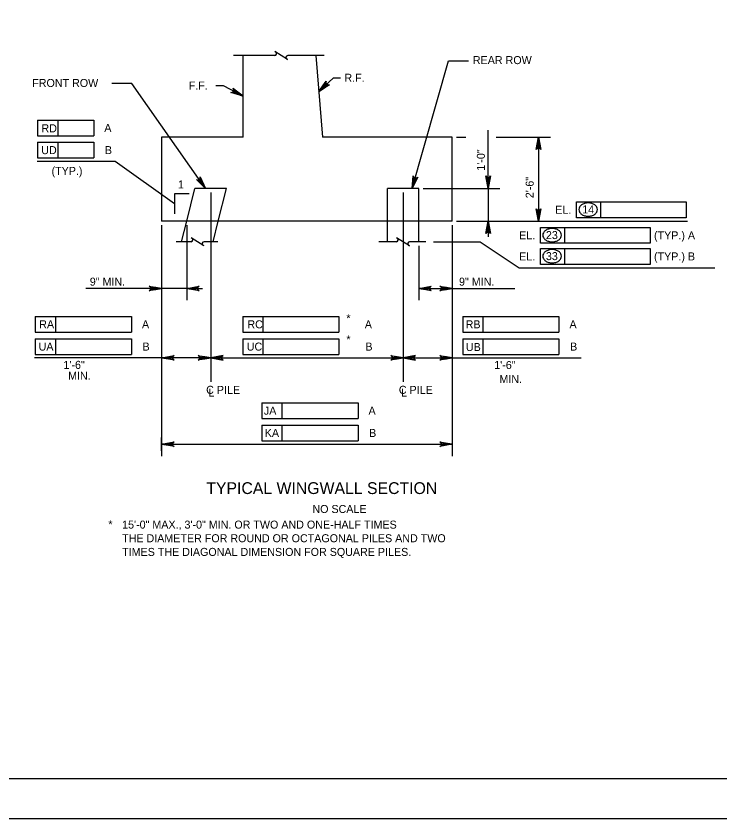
# Model space of a CAD drawing. Extents: x 638340 to 640242, y 295465 to 298435.
# Drawn here: x 639636.8 to 639900.6, y 295465.5 to 295766.2 of the extents above; entities that cross this region are included whole.
import ezdxf

# ---------------------------------------------------------------- set-up
doc = ezdxf.new("R2010")
doc.units = 0
for name, color, linetype in [('2', 7, 'Continuous'), ('4', 7, 'Continuous'), ('Level 2', 7, 'Continuous'), ('Level 4', 7, 'Continuous'), ('Level 5', 7, 'Continuous'), ('PLT-BNDY', 7, 'Continuous')]:
    doc.layers.add(name, color=color, linetype=linetype)

msp = doc.modelspace()

# ---------------------------------------------------------------- linework, layer by layer
at = {"layer": '2'}
msp.add_line((640102.46, 295480.46), (639316.46, 295480.46), dxfattribs=at)
at = {"layer": 'Level 2'}
for p, q in [((639798.82, 295749.48), (639806.3, 295749.48)), ((639750.26, 295737.93), (639755.72, 295743.09)), ((639755.72, 295743.09), (639758.45, 295743.09)), ((639680.15, 295740.99), (639672.65, 295740.99)), ((639714.53, 295740.05), (639711.68, 295740.05)), ((639721.87, 295736.24), (639714.53, 295740.05)), ((639644.86, 295727.27), (639665.95, 295727.27)), ((639644.86, 295727.27), (639644.86, 295721.38)), ((639652.41, 295727.27), (639652.41, 295721.38)), ((639665.95, 295727.27), (639665.95, 295721.38)), ((639813.74, 295701.66), (639813.74, 295723.49)), ((639644.86, 295721.38), (639665.95, 295721.38)), ((639644.86, 295718.93), (639644.86, 295713.04)), ((639644.86, 295718.93), (639665.95, 295718.93)), ((639652.41, 295718.93), (639652.41, 295713.04)), ((639665.95, 295718.93), (639665.95, 295713.04)), ((639801.84, 295720.82), (639805.36, 295720.82)), ((639816.72, 295720.82), (639837.05, 295720.82)), ((639832.62, 295720.82), (639832.62, 295689.39)), ((639644.86, 295713.04), (639665.95, 295713.04)), ((639673.99, 295711.77), (639644.7, 295711.77)), ((639696.17, 295695.84), (639673.99, 295711.77)), ((639789.31, 295701.66), (639818.16, 295701.66)), ((639813.74, 295701.66), (639813.74, 295689.39)), ((639696.17, 295699.58), (639696.17, 295692.1)), ((639701.71, 295699.58), (639696.17, 295699.58)), ((639709.75, 295700.13), (639709.75, 295629.13)), ((639709.75, 295700.13), (639709.75, 295629.13)), ((639781.88, 295700.13), (639781.88, 295629.13)), ((639846.84, 295696.56), (639887.97, 295696.56)), ((639846.84, 295690.66), (639846.84, 295696.56)), ((639855.99, 295690.66), (639855.99, 295696.56)), ((639887.97, 295696.56), (639887.97, 295690.66)), ((639801.84, 295689.39), (639888.44, 295689.39)), ((639801.84, 295689.39), (639818.16, 295689.39)), ((639813.74, 295689.39), (639813.74, 295683.49)), ((639887.97, 295690.66), (639846.84, 295690.66)), ((639691.35, 295687.85), (639691.35, 295625.14)), ((639691.35, 295687.85), (639691.35, 295601.4)), ((639691.35, 295687.85), (639691.35, 295659.75)), ((639700.79, 295687.85), (639700.79, 295659.75)), ((639800.3, 295687.85), (639800.3, 295625.14)), ((639800.3, 295687.85), (639800.3, 295601.4)), ((639800.3, 295687.85), (639800.3, 295659.75)), ((639833.33, 295681.08), (639833.33, 295686.97)), ((639833.33, 295686.97), (639874.46, 295686.97)), ((639842.49, 295681.08), (639842.49, 295686.97)), ((639874.46, 295686.97), (639874.46, 295681.08)), ((639787.78, 295680.13), (639787.78, 295659.75)), ((639793.26, 295681.67), (639810.7, 295681.67)), ((639810.7, 295681.67), (639825.35, 295671.91)), ((639874.46, 295681.08), (639833.33, 295681.08)), ((639833.33, 295679.08), (639874.46, 295679.08)), ((639833.33, 295673.19), (639833.33, 295679.08)), ((639842.49, 295673.19), (639842.49, 295679.08)), ((639874.46, 295679.08), (639874.46, 295673.19)), ((639825.35, 295671.91), (639898.72, 295671.91)), ((639874.46, 295673.19), (639833.33, 295673.19)), ((639700.79, 295664.17), (639662.92, 295664.17)), ((639700.79, 295664.17), (639706.68, 295664.17)), ((639787.78, 295664.17), (639800.3, 295664.17)), ((639800.3, 295664.17), (639823.7, 295664.17)), ((639644, 295653.68), (639680.07, 295653.68)), ((639644, 295653.68), (639644, 295647.79)), ((639651.55, 295653.68), (639651.55, 295647.79)), ((639680.07, 295653.68), (639680.07, 295647.79)), ((639721.76, 295653.68), (639757.82, 295653.68)), ((639721.76, 295653.68), (639721.76, 295647.79)), ((639729.3, 295653.68), (639729.3, 295647.79)), ((639757.82, 295653.68), (639757.82, 295647.79)), ((639804.21, 295653.68), (639840.27, 295653.68)), ((639804.21, 295653.68), (639804.21, 295647.79)), ((639811.75, 295653.68), (639811.75, 295647.79)), ((639840.27, 295653.68), (639840.27, 295647.79)), ((639644, 295647.79), (639680.07, 295647.79)), ((639721.76, 295647.79), (639757.82, 295647.79)), ((639800.3, 295646.69), (639800.3, 295626.6)), ((639804.21, 295647.79), (639840.27, 295647.79)), ((639644, 295645.35), (639680.07, 295645.35)), ((639644, 295645.35), (639644, 295639.45)), ((639651.55, 295645.35), (639651.55, 295639.45)), ((639680.07, 295645.35), (639680.07, 295639.45)), ((639721.76, 295645.35), (639757.82, 295645.35)), ((639721.76, 295645.35), (639721.76, 295639.45)), ((639729.3, 295645.35), (639729.3, 295639.45)), ((639757.82, 295645.35), (639757.82, 295639.45)), ((639804.21, 295645.35), (639840.27, 295645.35)), ((639804.21, 295645.35), (639804.21, 295639.45)), ((639811.75, 295645.35), (639811.75, 295639.45)), ((639840.27, 295645.35), (639840.27, 295639.45)), ((639709.75, 295641.69), (639709.75, 295633.76)), ((639781.88, 295641.69), (639781.88, 295633.76)), ((639691.35, 295638.18), (639643.74, 295638.18)), ((639644, 295639.45), (639680.07, 295639.45)), ((639706.8, 295638.18), (639691.35, 295638.18)), ((639712.7, 295638.18), (639778.94, 295638.18)), ((639721.76, 295639.45), (639757.82, 295639.45)), ((639784.83, 295638.18), (639800.3, 295638.18)), ((639800.3, 295638.18), (639848.6, 295638.18)), ((639804.21, 295639.45), (639840.27, 295639.45)), ((639728.9, 295621.32), (639764.96, 295621.32)), ((639728.9, 295621.32), (639728.9, 295615.43)), ((639736.45, 295621.32), (639736.45, 295615.43)), ((639764.96, 295621.32), (639764.96, 295615.43)), ((639728.9, 295615.43), (639764.96, 295615.43)), ((639728.9, 295612.99), (639764.96, 295612.99)), ((639728.9, 295612.99), (639728.9, 295607.1)), ((639736.45, 295612.99), (639736.45, 295607.1)), ((639764.96, 295612.99), (639764.96, 295607.1)), ((639691.35, 295603.33), (639691.35, 295608.32)), ((639800.3, 295608.32), (639800.3, 295603.33)), ((639691.35, 295605.82), (639800.3, 295605.82)), ((639728.9, 295607.1), (639764.96, 295607.1))]:
    msp.add_line(p, q, dxfattribs=at)
for points in [[(639785.22, 295701.66), (639798.82, 295749.48)], [(639707.79, 295701.66), (639680.15, 295740.99)], [(639750.26, 295737.93), (639753.04, 295741.76), (639752.95, 295741.34), (639753.03, 295740.98), (639753.21, 295740.72), (639753.46, 295740.53), (639753.81, 295740.43), (639754.24, 295740.49), (639750.26, 295737.93), (639753.81, 295740.43), (639753.46, 295740.53), (639750.26, 295737.93), (639753.21, 295740.72), (639753.03, 295740.98), (639750.26, 295737.93), (639752.95, 295741.34)], [(639721.87, 295736.24), (639717.34, 295737.61), (639717.77, 295737.67), (639718.08, 295737.86), (639718.27, 295738.11), (639718.37, 295738.41), (639718.35, 295738.77), (639718.14, 295739.16), (639721.87, 295736.24), (639718.35, 295738.77), (639718.37, 295738.41), (639721.87, 295736.24), (639718.27, 295738.11), (639718.08, 295737.86), (639721.87, 295736.24), (639717.77, 295737.67)], [(639832.62, 295720.82), (639833.5, 295716.17), (639833.25, 295716.53), (639832.94, 295716.71), (639832.62, 295716.77), (639832.31, 295716.71), (639832, 295716.53), (639831.75, 295716.17), (639832.62, 295720.82), (639832, 295716.53), (639832.31, 295716.71), (639832.62, 295720.82), (639832.62, 295716.77), (639832.94, 295716.71), (639832.62, 295720.82), (639833.25, 295716.53)], [(639707.79, 295701.66), (639704.4, 295704.96), (639704.81, 295704.81), (639705.17, 295704.84), (639705.46, 295704.98), (639705.68, 295705.2), (639705.83, 295705.53), (639705.83, 295705.97), (639707.79, 295701.66), (639705.83, 295705.53), (639705.68, 295705.2), (639707.79, 295701.66), (639705.46, 295704.98), (639705.17, 295704.84), (639707.79, 295701.66), (639704.81, 295704.81)], [(639785.22, 295701.66), (639785.65, 295706.37), (639785.8, 295705.96), (639786.05, 295705.7), (639786.33, 295705.56), (639786.65, 295705.53), (639787, 295705.62), (639787.33, 295705.9), (639785.22, 295701.66), (639787, 295705.62), (639786.65, 295705.53), (639785.22, 295701.66), (639786.33, 295705.56), (639786.05, 295705.7), (639785.22, 295701.66), (639785.8, 295705.96)], [(639813.74, 295701.66), (639812.87, 295706.31), (639813.12, 295705.95), (639813.43, 295705.77), (639813.74, 295705.71), (639814.05, 295705.77), (639814.37, 295705.95), (639814.61, 295706.31), (639813.74, 295701.66), (639814.37, 295705.95), (639814.05, 295705.77), (639813.74, 295701.66), (639813.74, 295705.71), (639813.43, 295705.77), (639813.74, 295701.66), (639813.12, 295705.95)], [(639832.62, 295689.39), (639831.75, 295694.04), (639832, 295693.68), (639832.31, 295693.49), (639832.62, 295693.44), (639832.94, 295693.49), (639833.25, 295693.68), (639833.5, 295694.04), (639832.62, 295689.39), (639833.25, 295693.68), (639832.94, 295693.49), (639832.62, 295689.39), (639832.62, 295693.44), (639832.31, 295693.49), (639832.62, 295689.39), (639832, 295693.68)], [(639813.74, 295689.39), (639814.61, 295684.73), (639814.37, 295685.09), (639814.05, 295685.28), (639813.74, 295685.33), (639813.43, 295685.28), (639813.12, 295685.09), (639812.87, 295684.73), (639813.74, 295689.39), (639813.12, 295685.09), (639813.43, 295685.28), (639813.74, 295689.39), (639813.74, 295685.33), (639814.05, 295685.28), (639813.74, 295689.39), (639814.37, 295685.09)], [(639691.35, 295664.17), (639686.7, 295663.3), (639687.06, 295663.55), (639687.25, 295663.86), (639687.3, 295664.17), (639687.25, 295664.48), (639687.06, 295664.79), (639686.7, 295665.04), (639691.35, 295664.17), (639687.06, 295664.79), (639687.25, 295664.48), (639691.35, 295664.17), (639687.3, 295664.17), (639687.25, 295663.86), (639691.35, 295664.17), (639687.06, 295663.55)], [(639700.79, 295664.17), (639705.44, 295665.04), (639705.08, 295664.79), (639704.9, 295664.48), (639704.84, 295664.17), (639704.9, 295663.86), (639705.08, 295663.55), (639705.44, 295663.3), (639700.79, 295664.17), (639705.08, 295663.55), (639704.9, 295663.86), (639700.79, 295664.17), (639704.84, 295664.17), (639704.9, 295664.48), (639700.79, 295664.17), (639705.08, 295664.79)], [(639787.78, 295664.17), (639792.43, 295665.04), (639792.07, 295664.79), (639791.89, 295664.48), (639791.83, 295664.17), (639791.89, 295663.86), (639792.07, 295663.55), (639792.43, 295663.3), (639787.78, 295664.17), (639792.07, 295663.55), (639791.89, 295663.86), (639787.78, 295664.17), (639791.83, 295664.17), (639791.89, 295664.48), (639787.78, 295664.17), (639792.07, 295664.79)], [(639800.3, 295664.17), (639795.65, 295663.3), (639796.01, 295663.55), (639796.19, 295663.86), (639796.25, 295664.17), (639796.19, 295664.48), (639796.01, 295664.79), (639795.65, 295665.04), (639800.3, 295664.17), (639796.01, 295664.79), (639796.19, 295664.48), (639800.3, 295664.17), (639796.25, 295664.17), (639796.19, 295663.86), (639800.3, 295664.17), (639796.01, 295663.55)], [(639691.35, 295638.18), (639696.01, 295639.05), (639695.65, 295638.8), (639695.46, 295638.49), (639695.41, 295638.18), (639695.46, 295637.87), (639695.65, 295637.56), (639696.01, 295637.31), (639691.35, 295638.18), (639695.65, 295637.56), (639695.46, 295637.87), (639691.35, 295638.18), (639695.41, 295638.18), (639695.46, 295638.49), (639691.35, 295638.18), (639695.65, 295638.8)], [(639709.75, 295638.18), (639705.1, 295637.31), (639705.46, 295637.56), (639705.64, 295637.87), (639705.69, 295638.18), (639705.64, 295638.49), (639705.46, 295638.8), (639705.1, 295639.05), (639709.75, 295638.18), (639705.46, 295638.8), (639705.64, 295638.49), (639709.75, 295638.18), (639705.69, 295638.18), (639705.64, 295637.87), (639709.75, 295638.18), (639705.46, 295637.56)], [(639709.75, 295638.18), (639714.4, 295637.31), (639714.04, 295637.56), (639713.86, 295637.87), (639713.8, 295638.18), (639713.86, 295638.49), (639714.04, 295638.8), (639714.4, 295639.05), (639709.75, 295638.18), (639714.04, 295638.8), (639713.86, 295638.49), (639709.75, 295638.18), (639713.8, 295638.18), (639713.86, 295637.87), (639709.75, 295638.18), (639714.04, 295637.56)], [(639781.88, 295638.18), (639777.23, 295637.31), (639777.59, 295637.56), (639777.77, 295637.87), (639777.83, 295638.18), (639777.77, 295638.49), (639777.59, 295638.8), (639777.23, 295639.05), (639781.88, 295638.18), (639777.59, 295638.8), (639777.77, 295638.49), (639781.88, 295638.18), (639777.83, 295638.18), (639777.77, 295637.87), (639781.88, 295638.18), (639777.59, 295637.56)], [(639781.88, 295638.18), (639786.53, 295637.31), (639786.18, 295637.56), (639785.99, 295637.87), (639785.94, 295638.18), (639785.99, 295638.49), (639786.18, 295638.8), (639786.53, 295639.05), (639781.88, 295638.18), (639786.18, 295638.8), (639785.99, 295638.49), (639781.88, 295638.18), (639785.94, 295638.18), (639785.99, 295637.87), (639781.88, 295638.18), (639786.18, 295637.56)], [(639800.3, 295638.18), (639795.65, 295637.31), (639796.01, 295637.56), (639796.19, 295637.87), (639796.25, 295638.18), (639796.19, 295638.49), (639796.01, 295638.8), (639795.65, 295639.05), (639800.3, 295638.18), (639796.01, 295638.8), (639796.19, 295638.49), (639800.3, 295638.18), (639796.25, 295638.18), (639796.19, 295637.87), (639800.3, 295638.18), (639796.01, 295637.56)], [(639691.35, 295605.82), (639696.01, 295606.69), (639695.65, 295606.45), (639695.46, 295606.13), (639695.41, 295605.82), (639695.46, 295605.51), (639695.65, 295605.2), (639696.01, 295604.95), (639691.35, 295605.82), (639695.65, 295605.2), (639695.46, 295605.51), (639691.35, 295605.82), (639695.41, 295605.82), (639695.46, 295606.13), (639691.35, 295605.82), (639695.65, 295606.45)], [(639800.3, 295605.82), (639795.65, 295604.95), (639796.01, 295605.2), (639796.19, 295605.51), (639796.25, 295605.82), (639796.19, 295606.13), (639796.01, 295606.45), (639795.65, 295606.69), (639800.3, 295605.82), (639796.01, 295606.45), (639796.19, 295606.13), (639800.3, 295605.82), (639796.25, 295605.82), (639796.19, 295605.51), (639800.3, 295605.82), (639796.01, 295605.2)]]:
    msp.add_lwpolyline(points, dxfattribs=at)
for points in [[(639752.74, 295739.6), (639752.07, 295740.32), (639750.26, 295737.93)], [(639719.48, 295738.04), (639719.03, 295737.16), (639721.87, 295736.24)], [(639832.13, 295717.88), (639833.12, 295717.88), (639832.62, 295720.82)], [(639707.79, 295701.66), (639706.3, 295704.21), (639705.89, 295703.93)], [(639785.22, 295701.66), (639786.27, 295704.43), (639785.79, 295704.56)], [(639813.25, 295704.61), (639814.24, 295704.61), (639813.74, 295701.66)], [(639832.13, 295692.33), (639833.12, 295692.33), (639832.62, 295689.39)], [(639813.25, 295686.44), (639814.24, 295686.44), (639813.74, 295689.39)], [(639688.41, 295664.66), (639688.41, 295663.68), (639691.35, 295664.17)], [(639703.73, 295664.66), (639703.73, 295663.68), (639700.79, 295664.17)], [(639790.72, 295664.66), (639790.72, 295663.68), (639787.78, 295664.17)], [(639797.35, 295664.66), (639797.35, 295663.68), (639800.3, 295664.17)], [(639706.8, 295638.67), (639706.8, 295637.69), (639709.75, 295638.18)], [(639712.7, 295638.67), (639712.7, 295637.69), (639709.75, 295638.18)], [(639778.94, 295638.67), (639778.94, 295637.69), (639781.88, 295638.18)], [(639784.83, 295638.67), (639784.83, 295637.69), (639781.88, 295638.18)], [(639797.35, 295638.67), (639797.35, 295637.69), (639800.3, 295638.18)]]:
    msp.add_lwpolyline(points, close=True, dxfattribs=at)
for centre, radius, start, end in [((639849.53, 295693.72), 1.82, 149.9767, 180), ((639850.34, 295693.25), 2.75, 125.6316, 149.9767), ((639850.86, 295692.52), 3.65, 106.5358, 125.6316), ((639851.21, 295691.36), 4.86, 90, 106.5358), ((639851.21, 295691.36), 4.86, 73.4642, 90), ((639851.55, 295692.52), 3.65, 54.3684, 73.4642), ((639852.08, 295693.25), 2.75, 30.0233, 54.3684), ((639852.88, 295693.72), 1.82, 0, 30.0233), ((639849.53, 295693.72), 1.82, 180, 210.0233), ((639850.34, 295694.18), 2.75, 210.0233, 234.3684), ((639850.86, 295694.92), 3.65, 234.3684, 253.4642), ((639851.21, 295696.08), 4.86, 253.4642, 270), ((639851.21, 295696.08), 4.86, 270, 286.5358), ((639851.55, 295694.92), 3.65, 286.5358, 305.6316), ((639852.08, 295694.18), 2.75, 305.6316, 329.9767), ((639852.88, 295693.72), 1.82, 329.9767, 0), ((639836.83, 295683.67), 2.75, 125.6316, 149.9767), ((639837.36, 295682.93), 3.65, 106.5358, 125.6316), ((639837.7, 295681.78), 4.86, 90, 106.5358), ((639837.7, 295681.78), 4.86, 73.4642, 90), ((639838.05, 295682.93), 3.65, 54.3684, 73.4642), ((639838.57, 295683.67), 2.75, 30.0233, 54.3684), ((639836.03, 295684.13), 1.82, 149.9767, 180), ((639836.03, 295684.13), 1.82, 180, 210.0233), ((639836.83, 295684.6), 2.75, 210.0233, 234.3684), ((639838.57, 295684.6), 2.75, 305.6316, 329.9767), ((639839.38, 295684.13), 1.82, 0, 30.0233), ((639839.38, 295684.13), 1.82, 329.9767, 0), ((639837.36, 295685.33), 3.65, 234.3684, 253.4642), ((639837.7, 295686.49), 4.86, 253.4642, 270), ((639837.7, 295686.49), 4.86, 270, 286.5358), ((639838.05, 295685.33), 3.65, 286.5358, 305.6316), ((639836.03, 295676.24), 1.82, 149.9767, 180), ((639836.83, 295675.78), 2.75, 125.6316, 149.9767), ((639837.36, 295675.04), 3.65, 106.5358, 125.6316), ((639837.7, 295673.89), 4.86, 90, 106.5358), ((639837.7, 295673.89), 4.86, 73.4642, 90), ((639838.05, 295675.04), 3.65, 54.3684, 73.4642), ((639838.57, 295675.78), 2.75, 30.0233, 54.3684), ((639839.38, 295676.24), 1.82, 0, 30.0233), ((639836.03, 295676.24), 1.82, 180, 210.0233), ((639836.83, 295676.71), 2.75, 210.0233, 234.3684), ((639837.36, 295677.44), 3.65, 234.3684, 253.4642), ((639837.7, 295678.6), 4.86, 253.4642, 270), ((639837.7, 295678.6), 4.86, 270, 286.5358), ((639838.05, 295677.44), 3.65, 286.5358, 305.6316), ((639838.57, 295676.71), 2.75, 305.6316, 329.9767), ((639839.38, 295676.24), 1.82, 329.9767, 0)]:
    msp.add_arc(centre, radius, start, end, dxfattribs=at)
at = {"layer": 'Level 4'}
for p, q in [((639733.78, 295751.39), (639718.35, 295751.39)), ((639721.87, 295720.82), (639721.87, 295751.39)), ((639752.28, 295751.39), (639738.63, 295751.39)), ((639749.14, 295751.39), (639751.69, 295720.82)), ((639691.35, 295720.82), (639691.35, 295689.39)), ((639721.87, 295720.82), (639691.35, 295720.82)), ((639800.3, 295720.82), (639751.69, 295720.82)), ((639800.3, 295689.39), (639800.3, 295720.82)), ((639800.3, 295689.39), (639691.35, 295689.39))]:
    msp.add_line(p, q, dxfattribs=at)
msp.add_lwpolyline([(639738.27, 295750.07), (639738.57, 295749.88), (639733.77, 295752.9), (639734.09, 295752.7)], dxfattribs=at)
for centre, start, end in [((639733.71, 295752.1), 275.3286, 57.8672), ((639738.62, 295750.68), 90, 240)]:
    msp.add_arc(centre, 0.709, start, end, dxfattribs=at)
at = {"layer": 'Level 5'}
for p, q in [((639700.79, 295689.39), (639703.86, 295701.66)), ((639715.64, 295701.66), (639703.86, 295701.66)), ((639712.57, 295689.39), (639715.64, 295701.66)), ((639775.99, 295689.39), (639775.99, 295701.66)), ((639787.78, 295701.66), (639775.99, 295701.66)), ((639787.78, 295689.39), (639787.78, 295701.66)), ((639698.86, 295681.67), (639700.79, 295689.39)), ((639710.65, 295681.67), (639712.57, 295689.39)), ((639775.99, 295681.67), (639775.99, 295689.39)), ((639787.78, 295681.67), (639787.78, 295689.39)), ((639702.43, 295681.67), (639696.83, 295681.67)), ((639712.45, 295681.67), (639707.27, 295681.67)), ((639779.42, 295681.67), (639772.7, 295681.67)), ((639790.4, 295681.67), (639784.27, 295681.67))]:
    msp.add_line(p, q, dxfattribs=at)
for points in [[(639706.92, 295680.34), (639707.22, 295680.16), (639702.42, 295683.18), (639702.74, 295682.98)], [(639783.91, 295680.34), (639784.21, 295680.16), (639779.41, 295683.18), (639779.73, 295682.98)]]:
    msp.add_lwpolyline(points, dxfattribs=at)
for centre, start, end in [((639702.36, 295682.37), 275.3286, 57.8672), ((639779.35, 295682.37), 275.3286, 57.8672), ((639707.27, 295680.96), 90, 240), ((639784.27, 295680.96), 90, 240)]:
    msp.add_arc(centre, 0.709, start, end, dxfattribs=at)
at = {"layer": 'PLT-BNDY'}
msp.add_lwpolyline([(639276.46, 296059.46), (640117.46, 296059.46), (640117.46, 295465.46), (639276.46, 295465.46)], close=True, dxfattribs=at)

# ---------------------------------------------------------------- texts
at = {"layer": '2'}
msp.add_text('NO SCALE', height=3, dxfattribs=at).set_placement((639747.87, 295580.06))
at = {"layer": '4'}
msp.add_text('TYPICAL WINGWALL SECTION', height=4.4294, dxfattribs=at).set_placement((639708.1, 295587.16))
at = {"layer": 'Level 2'}
for s, height, p in [('REAR ROW', 3, (639808, 295748.21)), ('FRONT ROW', 3, (639642.87, 295739.64)), ('R.F.', 3, (639759.86, 295741.6)), ('F.F.', 3, (639701.52, 295738.69)), ('1', 3, (639697.5, 295701.62)), ('EL.', 3, (639838.84, 295692.15)), ('14', 3, (639848.97, 295692.26)), ('EL.', 3, (639825.33, 295682.56)), ('23', 3, (639835.37, 295682.67)), ('(TYP.) A', 3, (639875.88, 295682.56)), ('EL.', 3, (639825.33, 295674.67)), ('33', 3, (639835.37, 295674.78)), ('(TYP.) B', 3, (639875.88, 295674.67)), ('9" MIN.', 3, (639664.45, 295665.21)), ('9" MIN.', 3, (639802.81, 295665.21)), ('1\'-6"', 3, (639654.57, 295634.05)), ('1\'-6"', 3, (639816.01, 295633.99)), ('MIN.', 3, (639656.32, 295629.98)), ('MIN.', 3, (639817.95, 295628.73)), ('C PILE', 3, (639708.06, 295624.69)), ('L', 3, (639708.95, 295623.67)), ('C PILE', 3, (639780.26, 295624.69)), ('L', 3, (639781.14, 295623.67)), ('15\'-0" MAX., 3\'-0" MIN. OR TWO AND ONE-HALF TIMES', 3.0001, (639676.56, 295574.21)), ('THE DIAMETER FOR ROUND OR OCTAGONAL PILES AND TWO', 3.0001, (639676.56, 295569.1)), ('TIMES THE DIAGONAL DIMENSION FOR SQUARE PILES.', 3.0001, (639676.56, 295563.98))]:
    msp.add_text(s, height=height, dxfattribs=at).set_placement(p)
for s, rotation, p in [('RD', 359.9382, (639646.32, 295722.66)), ('A', 359.9382, (639669.88, 295722.82)), ('UD', 359.9382, (639646.25, 295714.49)), ('B', 359.9382, (639670.1, 295714.49)), ('1\'-0"', 90, (639812.49, 295708.29)), ('(TYP.)', 359.9382, (639650.11, 295706.71)), ('2\'-6"', 90, (639830.78, 295697.97)), ('*', 359.9382, (639760.59, 295651.53)), ('RA', 359.9382, (639645.49, 295649.24)), ('A', 359.9382, (639684, 295649.24)), ('RC', 359.9382, (639723.5, 295649.24)), ('A', 359.9382, (639767.5, 295649.24)), ('RB', 359.9382, (639805.29, 295649.24)), ('A', 359.9382, (639844.2, 295649.24)), ('*', 359.9382, (639760.59, 295643.58)), ('UA', 359.9382, (639645.26, 295640.9)), ('B', 359.9382, (639684.22, 295640.9)), ('UC', 359.9382, (639723.27, 295640.9)), ('B', 359.9382, (639767.72, 295640.9)), ('UB', 359.9382, (639805.39, 295640.74)), ('B', 359.9382, (639844.43, 295640.9)), ('JA', 359.9382, (639729.68, 295616.88)), ('A', 359.9382, (639768.89, 295616.88)), ('KA', 359.9382, (639730.01, 295608.55)), ('B', 359.9382, (639769.12, 295608.54)), ('*', 359.9382, (639671.4, 295574.33))]:
    msp.add_text(s, height=3, rotation=rotation, dxfattribs=at).set_placement(p)

doc.saveas('drawing.dxf')
